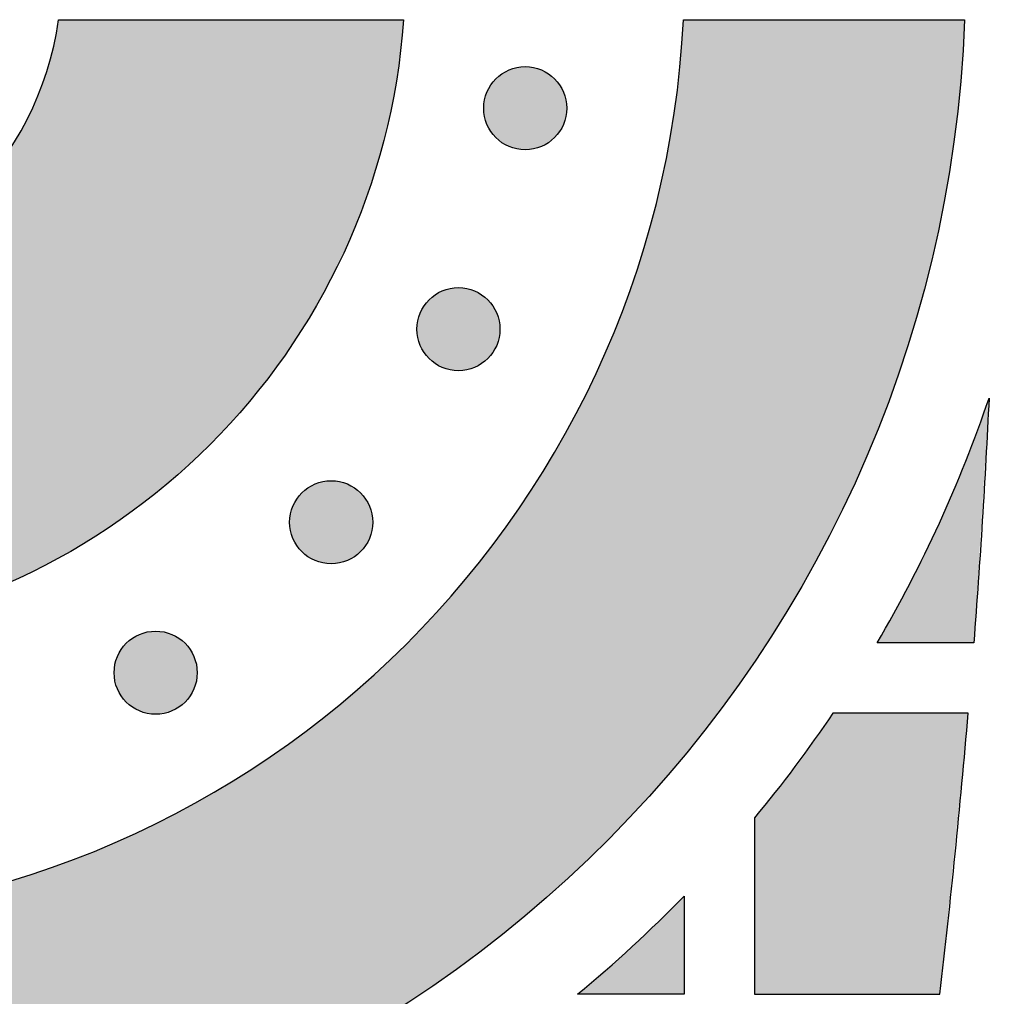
# Model space of a CAD drawing. Header units: millimetres. Extents: x -3873 to -97, y 912 to 4165.
# Tile 493 of 656: x -1325 to -1283, y 2864 to 2906. Entities that reach past the tile are written whole.
import ezdxf

# ---------------------------------------------------------------- set-up
doc = ezdxf.new("R2010")
doc.units = ezdxf.units.MM
doc.layers.add('pattern', color=7, linetype='Continuous', true_color=0x000000)

msp = doc.modelspace()

# ---------------------------------------------------------------- hatches: boundary and pattern name
at = {"layer": 'pattern'}
for points in [[(-1377.479, 2906.089), (-1377.426, 2905.215), (-1377.354, 2904.334), (-1377.261, 2903.449), (-1377.148, 2902.558), (-1377.015, 2901.663), (-1376.86, 2900.765), (-1376.683, 2899.864), (-1376.485, 2898.96), (-1376.265, 2898.056), (-1376.022, 2897.15), (-1375.756, 2896.245), (-1375.468, 2895.34), (-1375.156, 2894.438), (-1374.822, 2893.538), (-1374.464, 2892.641), (-1374.083, 2891.749), (-1373.678, 2890.862), (-1373.251, 2889.981), (-1372.8, 2889.106), (-1372.326, 2888.24), (-1371.83, 2887.382), (-1371.311, 2886.534), (-1370.769, 2885.696), (-1370.205, 2884.87), (-1369.62, 2884.056), (-1369.013, 2883.255), (-1368.386, 2882.468), (-1367.738, 2881.695), (-1367.07, 2880.938), (-1366.383, 2880.197), (-1365.677, 2879.473), (-1364.953, 2878.766), (-1364.212, 2878.078), (-1363.454, 2877.409), (-1362.68, 2876.76), (-1361.89, 2876.13), (-1361.086, 2875.521), (-1360.269, 2874.934), (-1359.439, 2874.367), (-1358.597, 2873.823), (-1357.743, 2873.301), (-1356.88, 2872.802), (-1356.007, 2872.325), (-1355.126, 2871.872), (-1354.237, 2871.442), (-1353.342, 2871.035), (-1352.44, 2870.651), (-1351.534, 2870.292), (-1350.624, 2869.955), (-1349.711, 2869.642), (-1348.795, 2869.353), (-1347.878, 2869.086), (-1346.961, 2868.843), (-1346.043, 2868.623), (-1345.127, 2868.425), (-1344.212, 2868.25), (-1343.3, 2868.096), (-1342.391, 2867.965), (-1341.487, 2867.855), (-1340.586, 2867.765), (-1339.691, 2867.697), (-1338.802, 2867.648), (-1337.919, 2867.62), (-1337.043, 2867.61), (-1336.167, 2867.62), (-1335.285, 2867.649), (-1334.395, 2867.697), (-1333.5, 2867.766), (-1332.6, 2867.855), (-1331.695, 2867.966), (-1330.786, 2868.097), (-1329.874, 2868.251), (-1328.96, 2868.426), (-1328.043, 2868.624), (-1327.126, 2868.845), (-1326.208, 2869.088), (-1325.291, 2869.355), (-1324.376, 2869.644), (-1323.463, 2869.957), (-1322.553, 2870.294), (-1321.647, 2870.654), (-1320.745, 2871.037), (-1319.85, 2871.444), (-1318.961, 2871.875), (-1318.08, 2872.328), (-1317.207, 2872.805), (-1316.344, 2873.304), (-1315.491, 2873.827), (-1314.649, 2874.371), (-1313.819, 2874.937), (-1313.001, 2875.525), (-1312.198, 2876.134), (-1311.408, 2876.764), (-1310.634, 2877.414), (-1309.876, 2878.083), (-1309.135, 2878.771), (-1308.411, 2879.477), (-1307.705, 2880.202), (-1307.018, 2880.943), (-1306.351, 2881.7), (-1305.703, 2882.473), (-1305.075, 2883.26), (-1304.469, 2884.061), (-1303.884, 2884.875), (-1303.32, 2885.702), (-1302.779, 2886.54), (-1302.26, 2887.388), (-1301.763, 2888.246), (-1301.29, 2889.112), (-1300.839, 2889.986), (-1300.412, 2890.868), (-1300.008, 2891.755), (-1299.627, 2892.647), (-1299.269, 2893.544), (-1298.935, 2894.444), (-1298.623, 2895.347), (-1298.335, 2896.251), (-1298.07, 2897.157), (-1297.827, 2898.062), (-1297.606, 2898.967), (-1297.408, 2899.87), (-1297.232, 2900.771), (-1297.077, 2901.67), (-1296.944, 2902.565), (-1296.831, 2903.455), (-1296.739, 2904.341), (-1296.666, 2905.221), (-1296.614, 2906.096), (-1284.602, 2906.097), (-1284.658, 2904.956), (-1284.74, 2903.806), (-1284.847, 2902.65), (-1284.982, 2901.486), (-1285.144, 2900.317), (-1285.333, 2899.143), (-1285.551, 2897.964), (-1285.798, 2896.782), (-1286.073, 2895.598), (-1286.379, 2894.413), (-1286.714, 2893.228), (-1287.079, 2892.043), (-1287.474, 2890.861), (-1287.9, 2889.681), (-1288.356, 2888.506), (-1288.844, 2887.336), (-1289.361, 2886.172), (-1289.91, 2885.016), (-1290.489, 2883.869), (-1291.099, 2882.732), (-1291.738, 2881.606), (-1292.408, 2880.493), (-1293.107, 2879.392), (-1293.835, 2878.307), (-1294.593, 2877.237), (-1295.378, 2876.185), (-1296.191, 2875.15), (-1297.031, 2874.135), (-1297.897, 2873.139), (-1298.789, 2872.165), (-1299.706, 2871.213), (-1300.647, 2870.284), (-1301.611, 2869.38), (-1302.597, 2868.5), (-1303.604, 2867.645), (-1304.632, 2866.817), (-1305.678, 2866.016), (-1306.743, 2865.243), (-1307.825, 2864.498), (-1308.922, 2863.782), (-1310.035, 2863.096), (-1311.16, 2862.439), (-1312.299, 2861.812), (-1313.448, 2861.215), (-1314.607, 2860.649), (-1315.776, 2860.114), (-1316.952, 2859.61), (-1318.134, 2859.137), (-1319.322, 2858.694), (-1320.513, 2858.283), (-1321.708, 2857.902), (-1322.905, 2857.552), (-1324.102, 2857.232), (-1325.3, 2856.942), (-1326.496, 2856.682), (-1327.689, 2856.451), (-1328.879, 2856.25), (-1330.065, 2856.077), (-1331.246, 2855.932), (-1332.421, 2855.815), (-1333.589, 2855.724), (-1334.748, 2855.661), (-1335.9, 2855.623), (-1337.042, 2855.61), (-1338.184, 2855.623), (-1339.336, 2855.66), (-1340.496, 2855.724), (-1341.664, 2855.814), (-1342.838, 2855.931), (-1344.019, 2856.076), (-1345.205, 2856.248), (-1346.395, 2856.45), (-1347.589, 2856.68), (-1348.785, 2856.94), (-1349.982, 2857.23), (-1351.18, 2857.549), (-1352.377, 2857.899), (-1353.571, 2858.28), (-1354.763, 2858.691), (-1355.951, 2859.133), (-1357.134, 2859.607), (-1358.309, 2860.111), (-1359.478, 2860.646), (-1360.637, 2861.211), (-1361.787, 2861.808), (-1362.925, 2862.434), (-1364.051, 2863.091), (-1365.163, 2863.778), (-1366.261, 2864.493), (-1367.343, 2865.238), (-1368.408, 2866.011), (-1369.455, 2866.812), (-1370.482, 2867.64), (-1371.49, 2868.494), (-1372.476, 2869.374), (-1373.44, 2870.279), (-1374.381, 2871.207), (-1375.298, 2872.159), (-1376.19, 2873.133), (-1377.056, 2874.128), (-1377.897, 2875.144), (-1378.71, 2876.178), (-1379.495, 2877.231), (-1380.253, 2878.3), (-1380.981, 2879.385), (-1381.681, 2880.485), (-1382.35, 2881.599), (-1382.99, 2882.725), (-1383.6, 2883.862), (-1384.179, 2885.009), (-1384.728, 2886.164), (-1385.246, 2887.328), (-1385.733, 2888.498), (-1386.19, 2889.673), (-1386.616, 2890.853), (-1387.012, 2892.035), (-1387.377, 2893.22), (-1387.712, 2894.405), (-1388.018, 2895.59), (-1388.293, 2896.774), (-1388.54, 2897.956), (-1388.758, 2899.134), (-1388.948, 2900.308), (-1389.11, 2901.478), (-1389.245, 2902.641), (-1389.352, 2903.798), (-1389.434, 2904.947), (-1389.49, 2906.088)], [(-1323.301, 2906.093), (-1308.57, 2906.095), (-1308.617, 2905.511), (-1308.677, 2904.924), (-1308.749, 2904.333), (-1308.834, 2903.741), (-1308.933, 2903.146), (-1309.044, 2902.549), (-1309.17, 2901.951), (-1309.309, 2901.353), (-1309.462, 2900.753), (-1309.629, 2900.154), (-1309.809, 2899.555), (-1310.005, 2898.957), (-1310.214, 2898.36), (-1310.438, 2897.766), (-1310.676, 2897.173), (-1310.928, 2896.584), (-1311.195, 2895.998), (-1311.476, 2895.416), (-1311.772, 2894.838), (-1312.082, 2894.265), (-1312.405, 2893.697), (-1312.743, 2893.136), (-1313.094, 2892.581), (-1313.459, 2892.033), (-1313.838, 2891.492), (-1314.229, 2890.959), (-1314.634, 2890.435), (-1315.051, 2889.919), (-1315.481, 2889.413), (-1315.922, 2888.916), (-1316.376, 2888.43), (-1316.84, 2887.954), (-1317.316, 2887.489), (-1317.802, 2887.036), (-1318.299, 2886.594), (-1318.805, 2886.165), (-1319.32, 2885.747), (-1319.845, 2885.343), (-1320.378, 2884.951), (-1320.918, 2884.572), (-1321.466, 2884.207), (-1322.021, 2883.856), (-1322.583, 2883.518), (-1323.15, 2883.194), (-1323.723, 2882.885), (-1324.301, 2882.589), (-1324.883, 2882.308), (-1325.469, 2882.041), (-1326.058, 2881.788), (-1326.651, 2881.55), (-1327.245, 2881.326), (-1327.842, 2881.117), (-1328.44, 2880.921), (-1329.039, 2880.74), (-1329.638, 2880.573), (-1330.237, 2880.42), (-1330.836, 2880.281), (-1331.434, 2880.156), (-1332.031, 2880.044), (-1332.626, 2879.945), (-1333.218, 2879.86), (-1333.808, 2879.788), (-1334.396, 2879.728), (-1334.98, 2879.681), (-1334.981, 2894.412), (-1334.725, 2894.452), (-1334.468, 2894.497), (-1334.211, 2894.547), (-1333.954, 2894.602), (-1333.696, 2894.663), (-1333.437, 2894.729), (-1333.179, 2894.8), (-1332.921, 2894.876), (-1332.664, 2894.958), (-1332.406, 2895.046), (-1332.15, 2895.139), (-1331.894, 2895.237), (-1331.639, 2895.341), (-1331.385, 2895.45), (-1331.133, 2895.565), (-1330.882, 2895.685), (-1330.632, 2895.811), (-1330.385, 2895.942), (-1330.139, 2896.079), (-1329.896, 2896.22), (-1329.655, 2896.368), (-1329.416, 2896.52), (-1329.18, 2896.678), (-1328.947, 2896.841), (-1328.717, 2897.009), (-1328.491, 2897.181), (-1328.267, 2897.359), (-1328.047, 2897.541), (-1327.831, 2897.729), (-1327.618, 2897.92), (-1327.409, 2898.116), (-1327.205, 2898.317), (-1327.004, 2898.522), (-1326.808, 2898.73), (-1326.617, 2898.943), (-1326.429, 2899.159), (-1326.247, 2899.379), (-1326.069, 2899.603), (-1325.897, 2899.83), (-1325.729, 2900.06), (-1325.566, 2900.293), (-1325.408, 2900.529), (-1325.256, 2900.767), (-1325.109, 2901.008), (-1324.967, 2901.252), (-1324.83, 2901.497), (-1324.699, 2901.745), (-1324.574, 2901.994), (-1324.453, 2902.245), (-1324.339, 2902.498), (-1324.229, 2902.752), (-1324.125, 2903.006), (-1324.027, 2903.262), (-1323.934, 2903.519), (-1323.847, 2903.776), (-1323.765, 2904.034), (-1323.689, 2904.292), (-1323.618, 2904.55), (-1323.552, 2904.808), (-1323.491, 2905.066), (-1323.436, 2905.324), (-1323.386, 2905.581), (-1323.341, 2905.838)], [(-1304.626, 2901.064), (-1304.598, 2901.036), (-1304.569, 2901.009), (-1304.539, 2900.982), (-1304.509, 2900.956), (-1304.477, 2900.93), (-1304.444, 2900.905), (-1304.411, 2900.881), (-1304.377, 2900.857), (-1304.342, 2900.833), (-1304.306, 2900.81), (-1304.27, 2900.788), (-1304.233, 2900.767), (-1304.195, 2900.747), (-1304.156, 2900.727), (-1304.116, 2900.708), (-1304.076, 2900.69), (-1304.036, 2900.673), (-1303.994, 2900.657), (-1303.952, 2900.642), (-1303.91, 2900.628), (-1303.867, 2900.615), (-1303.823, 2900.603), (-1303.78, 2900.592), (-1303.735, 2900.582), (-1303.691, 2900.573), (-1303.646, 2900.566), (-1303.6, 2900.559), (-1303.555, 2900.554), (-1303.509, 2900.55), (-1303.463, 2900.547), (-1303.418, 2900.545), (-1303.372, 2900.544), (-1303.326, 2900.545), (-1303.28, 2900.547), (-1303.234, 2900.55), (-1303.188, 2900.554), (-1303.143, 2900.559), (-1303.098, 2900.566), (-1303.053, 2900.573), (-1303.008, 2900.582), (-1302.964, 2900.592), (-1302.92, 2900.603), (-1302.876, 2900.615), (-1302.833, 2900.628), (-1302.791, 2900.642), (-1302.749, 2900.657), (-1302.708, 2900.673), (-1302.667, 2900.69), (-1302.627, 2900.708), (-1302.587, 2900.727), (-1302.549, 2900.747), (-1302.511, 2900.767), (-1302.473, 2900.789), (-1302.437, 2900.811), (-1302.401, 2900.833), (-1302.366, 2900.857), (-1302.332, 2900.881), (-1302.299, 2900.905), (-1302.266, 2900.931), (-1302.235, 2900.956), (-1302.204, 2900.983), (-1302.174, 2901.009), (-1302.145, 2901.037), (-1302.117, 2901.064), (-1302.09, 2901.092), (-1302.062, 2901.121), (-1302.036, 2901.151), (-1302.009, 2901.182), (-1301.984, 2901.213), (-1301.958, 2901.246), (-1301.934, 2901.279), (-1301.91, 2901.313), (-1301.886, 2901.348), (-1301.864, 2901.384), (-1301.842, 2901.42), (-1301.82, 2901.458), (-1301.8, 2901.496), (-1301.78, 2901.534), (-1301.761, 2901.574), (-1301.743, 2901.614), (-1301.726, 2901.655), (-1301.71, 2901.696), (-1301.695, 2901.738), (-1301.681, 2901.781), (-1301.668, 2901.824), (-1301.656, 2901.867), (-1301.645, 2901.911), (-1301.635, 2901.955), (-1301.626, 2902), (-1301.619, 2902.045), (-1301.612, 2902.09), (-1301.607, 2902.135), (-1301.603, 2902.181), (-1301.6, 2902.227), (-1301.598, 2902.273), (-1301.598, 2902.319), (-1301.598, 2902.365), (-1301.6, 2902.411), (-1301.603, 2902.456), (-1301.607, 2902.502), (-1301.612, 2902.547), (-1301.619, 2902.593), (-1301.626, 2902.638), (-1301.635, 2902.682), (-1301.645, 2902.727), (-1301.656, 2902.771), (-1301.668, 2902.814), (-1301.681, 2902.857), (-1301.695, 2902.899), (-1301.71, 2902.941), (-1301.726, 2902.983), (-1301.744, 2903.023), (-1301.761, 2903.064), (-1301.78, 2903.103), (-1301.8, 2903.142), (-1301.82, 2903.18), (-1301.842, 2903.217), (-1301.864, 2903.253), (-1301.887, 2903.289), (-1301.91, 2903.324), (-1301.934, 2903.358), (-1301.959, 2903.391), (-1301.984, 2903.424), (-1302.01, 2903.456), (-1302.036, 2903.486), (-1302.063, 2903.516), (-1302.09, 2903.545), (-1302.117, 2903.573), (-1302.145, 2903.601), (-1302.174, 2903.628), (-1302.204, 2903.655), (-1302.235, 2903.681), (-1302.267, 2903.707), (-1302.299, 2903.732), (-1302.332, 2903.757), (-1302.367, 2903.781), (-1302.401, 2903.804), (-1302.437, 2903.827), (-1302.474, 2903.849), (-1302.511, 2903.87), (-1302.549, 2903.891), (-1302.588, 2903.91), (-1302.627, 2903.929), (-1302.667, 2903.947), (-1302.708, 2903.964), (-1302.749, 2903.98), (-1302.791, 2903.995), (-1302.834, 2904.009), (-1302.877, 2904.022), (-1302.92, 2904.034), (-1302.964, 2904.045), (-1303.008, 2904.055), (-1303.053, 2904.064), (-1303.098, 2904.072), (-1303.143, 2904.078), (-1303.189, 2904.083), (-1303.234, 2904.088), (-1303.28, 2904.091), (-1303.326, 2904.092), (-1303.372, 2904.093), (-1303.418, 2904.092), (-1303.464, 2904.091), (-1303.51, 2904.088), (-1303.555, 2904.083), (-1303.601, 2904.078), (-1303.646, 2904.072), (-1303.691, 2904.064), (-1303.736, 2904.055), (-1303.78, 2904.045), (-1303.824, 2904.034), (-1303.867, 2904.022), (-1303.91, 2904.009), (-1303.953, 2903.995), (-1303.995, 2903.98), (-1304.036, 2903.964), (-1304.077, 2903.947), (-1304.117, 2903.929), (-1304.156, 2903.91), (-1304.195, 2903.89), (-1304.233, 2903.87), (-1304.27, 2903.849), (-1304.307, 2903.827), (-1304.342, 2903.804), (-1304.377, 2903.78), (-1304.411, 2903.756), (-1304.445, 2903.732), (-1304.477, 2903.707), (-1304.509, 2903.681), (-1304.539, 2903.655), (-1304.569, 2903.628), (-1304.598, 2903.601), (-1304.627, 2903.573), (-1304.654, 2903.545), (-1304.681, 2903.516), (-1304.708, 2903.486), (-1304.734, 2903.455), (-1304.76, 2903.424), (-1304.785, 2903.391), (-1304.81, 2903.358), (-1304.834, 2903.324), (-1304.857, 2903.289), (-1304.88, 2903.253), (-1304.902, 2903.217), (-1304.923, 2903.179), (-1304.944, 2903.141), (-1304.963, 2903.103), (-1304.982, 2903.063), (-1305, 2903.023), (-1305.017, 2902.982), (-1305.033, 2902.941), (-1305.048, 2902.899), (-1305.063, 2902.857), (-1305.076, 2902.814), (-1305.088, 2902.77), (-1305.099, 2902.726), (-1305.108, 2902.682), (-1305.117, 2902.637), (-1305.125, 2902.592), (-1305.131, 2902.547), (-1305.137, 2902.502), (-1305.141, 2902.456), (-1305.144, 2902.41), (-1305.146, 2902.364), (-1305.146, 2902.318), (-1305.146, 2902.273), (-1305.144, 2902.227), (-1305.141, 2902.181), (-1305.137, 2902.135), (-1305.131, 2902.09), (-1305.125, 2902.045), (-1305.117, 2902), (-1305.108, 2901.955), (-1305.099, 2901.911), (-1305.088, 2901.867), (-1305.076, 2901.823), (-1305.062, 2901.78), (-1305.048, 2901.738), (-1305.033, 2901.696), (-1305.017, 2901.654), (-1305, 2901.614), (-1304.982, 2901.574), (-1304.963, 2901.534), (-1304.944, 2901.496), (-1304.923, 2901.457), (-1304.902, 2901.42), (-1304.88, 2901.384), (-1304.857, 2901.348), (-1304.834, 2901.313), (-1304.81, 2901.279), (-1304.785, 2901.246), (-1304.76, 2901.213), (-1304.734, 2901.182), (-1304.708, 2901.151), (-1304.681, 2901.121), (-1304.654, 2901.092)], [(-1307.479, 2891.63), (-1307.451, 2891.602), (-1307.422, 2891.575), (-1307.392, 2891.549), (-1307.361, 2891.522), (-1307.33, 2891.496), (-1307.297, 2891.471), (-1307.264, 2891.447), (-1307.23, 2891.423), (-1307.195, 2891.399), (-1307.159, 2891.376), (-1307.123, 2891.354), (-1307.085, 2891.333), (-1307.047, 2891.313), (-1307.009, 2891.293), (-1306.969, 2891.274), (-1306.929, 2891.256), (-1306.888, 2891.239), (-1306.847, 2891.223), (-1306.805, 2891.208), (-1306.763, 2891.194), (-1306.72, 2891.181), (-1306.676, 2891.169), (-1306.632, 2891.158), (-1306.588, 2891.148), (-1306.543, 2891.139), (-1306.498, 2891.132), (-1306.453, 2891.125), (-1306.408, 2891.12), (-1306.362, 2891.116), (-1306.316, 2891.113), (-1306.27, 2891.111), (-1306.224, 2891.11), (-1306.178, 2891.111), (-1306.133, 2891.113), (-1306.087, 2891.116), (-1306.041, 2891.12), (-1305.996, 2891.125), (-1305.95, 2891.132), (-1305.905, 2891.139), (-1305.861, 2891.148), (-1305.816, 2891.158), (-1305.773, 2891.169), (-1305.729, 2891.181), (-1305.686, 2891.194), (-1305.644, 2891.208), (-1305.602, 2891.223), (-1305.56, 2891.239), (-1305.52, 2891.256), (-1305.48, 2891.274), (-1305.44, 2891.293), (-1305.401, 2891.313), (-1305.363, 2891.333), (-1305.326, 2891.355), (-1305.29, 2891.377), (-1305.254, 2891.399), (-1305.219, 2891.423), (-1305.185, 2891.447), (-1305.152, 2891.471), (-1305.119, 2891.497), (-1305.088, 2891.522), (-1305.057, 2891.549), (-1305.027, 2891.575), (-1304.998, 2891.603), (-1304.97, 2891.63), (-1304.942, 2891.658), (-1304.915, 2891.687), (-1304.888, 2891.717), (-1304.862, 2891.748), (-1304.836, 2891.78), (-1304.811, 2891.812), (-1304.786, 2891.845), (-1304.762, 2891.879), (-1304.739, 2891.914), (-1304.716, 2891.95), (-1304.694, 2891.987), (-1304.673, 2892.024), (-1304.652, 2892.062), (-1304.633, 2892.101), (-1304.614, 2892.14), (-1304.596, 2892.18), (-1304.579, 2892.221), (-1304.563, 2892.262), (-1304.548, 2892.304), (-1304.534, 2892.347), (-1304.521, 2892.39), (-1304.509, 2892.433), (-1304.498, 2892.477), (-1304.488, 2892.521), (-1304.479, 2892.566), (-1304.471, 2892.611), (-1304.465, 2892.656), (-1304.46, 2892.702), (-1304.455, 2892.747), (-1304.453, 2892.793), (-1304.451, 2892.839), (-1304.45, 2892.885), (-1304.451, 2892.931), (-1304.453, 2892.977), (-1304.456, 2893.022), (-1304.46, 2893.068), (-1304.465, 2893.113), (-1304.471, 2893.159), (-1304.479, 2893.204), (-1304.488, 2893.248), (-1304.498, 2893.293), (-1304.509, 2893.337), (-1304.521, 2893.38), (-1304.534, 2893.423), (-1304.548, 2893.465), (-1304.563, 2893.507), (-1304.579, 2893.549), (-1304.596, 2893.589), (-1304.614, 2893.63), (-1304.633, 2893.669), (-1304.653, 2893.708), (-1304.673, 2893.746), (-1304.694, 2893.783), (-1304.716, 2893.819), (-1304.739, 2893.855), (-1304.763, 2893.89), (-1304.787, 2893.924), (-1304.811, 2893.958), (-1304.837, 2893.99), (-1304.862, 2894.022), (-1304.889, 2894.052), (-1304.915, 2894.082), (-1304.942, 2894.111), (-1304.97, 2894.139), (-1304.998, 2894.167), (-1305.027, 2894.194), (-1305.057, 2894.221), (-1305.088, 2894.247), (-1305.119, 2894.273), (-1305.152, 2894.298), (-1305.185, 2894.323), (-1305.219, 2894.347), (-1305.254, 2894.37), (-1305.29, 2894.393), (-1305.326, 2894.415), (-1305.364, 2894.436), (-1305.402, 2894.457), (-1305.44, 2894.476), (-1305.48, 2894.495), (-1305.52, 2894.513), (-1305.561, 2894.53), (-1305.602, 2894.546), (-1305.644, 2894.561), (-1305.686, 2894.575), (-1305.729, 2894.588), (-1305.773, 2894.6), (-1305.817, 2894.611), (-1305.861, 2894.621), (-1305.906, 2894.63), (-1305.951, 2894.638), (-1305.996, 2894.644), (-1306.041, 2894.649), (-1306.087, 2894.654), (-1306.133, 2894.657), (-1306.179, 2894.658), (-1306.225, 2894.659), (-1306.271, 2894.658), (-1306.316, 2894.657), (-1306.362, 2894.654), (-1306.408, 2894.649), (-1306.453, 2894.644), (-1306.499, 2894.638), (-1306.544, 2894.63), (-1306.588, 2894.621), (-1306.632, 2894.611), (-1306.676, 2894.6), (-1306.72, 2894.588), (-1306.763, 2894.575), (-1306.805, 2894.561), (-1306.847, 2894.546), (-1306.889, 2894.53), (-1306.929, 2894.513), (-1306.969, 2894.495), (-1307.009, 2894.476), (-1307.048, 2894.456), (-1307.086, 2894.436), (-1307.123, 2894.415), (-1307.159, 2894.393), (-1307.195, 2894.37), (-1307.23, 2894.347), (-1307.264, 2894.322), (-1307.297, 2894.298), (-1307.33, 2894.273), (-1307.361, 2894.247), (-1307.392, 2894.221), (-1307.422, 2894.194), (-1307.451, 2894.167), (-1307.479, 2894.139), (-1307.507, 2894.111), (-1307.534, 2894.082), (-1307.561, 2894.052), (-1307.587, 2894.021), (-1307.613, 2893.99), (-1307.638, 2893.957), (-1307.662, 2893.924), (-1307.687, 2893.89), (-1307.71, 2893.855), (-1307.733, 2893.819), (-1307.755, 2893.783), (-1307.776, 2893.745), (-1307.796, 2893.707), (-1307.816, 2893.669), (-1307.835, 2893.629), (-1307.853, 2893.589), (-1307.87, 2893.548), (-1307.886, 2893.507), (-1307.901, 2893.465), (-1307.915, 2893.423), (-1307.928, 2893.38), (-1307.94, 2893.336), (-1307.951, 2893.292), (-1307.961, 2893.248), (-1307.97, 2893.203), (-1307.978, 2893.158), (-1307.984, 2893.113), (-1307.989, 2893.068), (-1307.993, 2893.022), (-1307.996, 2892.976), (-1307.998, 2892.93), (-1307.999, 2892.884), (-1307.998, 2892.839), (-1307.996, 2892.793), (-1307.993, 2892.747), (-1307.989, 2892.701), (-1307.984, 2892.656), (-1307.977, 2892.611), (-1307.97, 2892.566), (-1307.961, 2892.521), (-1307.951, 2892.477), (-1307.94, 2892.433), (-1307.928, 2892.389), (-1307.915, 2892.346), (-1307.901, 2892.304), (-1307.886, 2892.262), (-1307.87, 2892.221), (-1307.853, 2892.18), (-1307.835, 2892.14), (-1307.816, 2892.1), (-1307.796, 2892.062), (-1307.776, 2892.024), (-1307.755, 2891.986), (-1307.732, 2891.95), (-1307.71, 2891.914), (-1307.686, 2891.879), (-1307.662, 2891.845), (-1307.638, 2891.812), (-1307.612, 2891.779), (-1307.587, 2891.748), (-1307.56, 2891.717), (-1307.534, 2891.687), (-1307.507, 2891.658)], [(-1284.209, 2879.499), (-1288.337, 2879.498), (-1287.626, 2880.747), (-1286.945, 2882.014), (-1286.297, 2883.299), (-1285.682, 2884.6), (-1285.1, 2885.917), (-1284.551, 2887.248), (-1284.038, 2888.592), (-1283.559, 2889.946)], [(-1312.913, 2883.388), (-1312.885, 2883.36), (-1312.856, 2883.333), (-1312.826, 2883.306), (-1312.795, 2883.28), (-1312.764, 2883.254), (-1312.731, 2883.229), (-1312.698, 2883.204), (-1312.664, 2883.18), (-1312.629, 2883.157), (-1312.593, 2883.134), (-1312.557, 2883.112), (-1312.52, 2883.091), (-1312.482, 2883.07), (-1312.443, 2883.051), (-1312.403, 2883.032), (-1312.363, 2883.014), (-1312.323, 2882.997), (-1312.281, 2882.981), (-1312.239, 2882.966), (-1312.197, 2882.951), (-1312.154, 2882.938), (-1312.11, 2882.926), (-1312.066, 2882.915), (-1312.022, 2882.906), (-1311.977, 2882.897), (-1311.932, 2882.889), (-1311.887, 2882.883), (-1311.842, 2882.877), (-1311.796, 2882.873), (-1311.75, 2882.87), (-1311.704, 2882.869), (-1311.659, 2882.868), (-1311.613, 2882.869), (-1311.567, 2882.87), (-1311.521, 2882.873), (-1311.475, 2882.877), (-1311.43, 2882.883), (-1311.385, 2882.889), (-1311.34, 2882.897), (-1311.295, 2882.906), (-1311.251, 2882.915), (-1311.207, 2882.926), (-1311.163, 2882.938), (-1311.12, 2882.952), (-1311.078, 2882.966), (-1311.036, 2882.981), (-1310.995, 2882.997), (-1310.954, 2883.014), (-1310.914, 2883.032), (-1310.874, 2883.051), (-1310.836, 2883.07), (-1310.798, 2883.091), (-1310.76, 2883.112), (-1310.724, 2883.134), (-1310.688, 2883.157), (-1310.653, 2883.18), (-1310.619, 2883.204), (-1310.586, 2883.229), (-1310.553, 2883.254), (-1310.522, 2883.28), (-1310.491, 2883.306), (-1310.461, 2883.333), (-1310.432, 2883.36), (-1310.404, 2883.388), (-1310.376, 2883.416), (-1310.349, 2883.445), (-1310.323, 2883.475), (-1310.296, 2883.506), (-1310.271, 2883.537), (-1310.245, 2883.57), (-1310.221, 2883.603), (-1310.197, 2883.637), (-1310.173, 2883.672), (-1310.15, 2883.708), (-1310.128, 2883.744), (-1310.107, 2883.781), (-1310.087, 2883.819), (-1310.067, 2883.858), (-1310.048, 2883.898), (-1310.03, 2883.938), (-1310.013, 2883.978), (-1309.997, 2884.02), (-1309.982, 2884.062), (-1309.968, 2884.104), (-1309.955, 2884.147), (-1309.943, 2884.191), (-1309.932, 2884.235), (-1309.922, 2884.279), (-1309.913, 2884.323), (-1309.906, 2884.368), (-1309.899, 2884.414), (-1309.894, 2884.459), (-1309.89, 2884.505), (-1309.887, 2884.551), (-1309.885, 2884.596), (-1309.884, 2884.642), (-1309.885, 2884.688), (-1309.887, 2884.734), (-1309.89, 2884.78), (-1309.894, 2884.826), (-1309.899, 2884.871), (-1309.906, 2884.916), (-1309.913, 2884.961), (-1309.922, 2885.006), (-1309.932, 2885.05), (-1309.943, 2885.094), (-1309.955, 2885.138), (-1309.968, 2885.181), (-1309.982, 2885.223), (-1309.997, 2885.265), (-1310.013, 2885.306), (-1310.03, 2885.347), (-1310.048, 2885.387), (-1310.067, 2885.427), (-1310.087, 2885.465), (-1310.107, 2885.503), (-1310.129, 2885.541), (-1310.151, 2885.577), (-1310.173, 2885.613), (-1310.197, 2885.648), (-1310.221, 2885.682), (-1310.245, 2885.715), (-1310.271, 2885.748), (-1310.296, 2885.779), (-1310.323, 2885.81), (-1310.349, 2885.84), (-1310.377, 2885.869), (-1310.404, 2885.897), (-1310.432, 2885.924), (-1310.461, 2885.952), (-1310.491, 2885.978), (-1310.522, 2886.005), (-1310.554, 2886.03), (-1310.586, 2886.056), (-1310.619, 2886.08), (-1310.653, 2886.104), (-1310.688, 2886.128), (-1310.724, 2886.15), (-1310.761, 2886.172), (-1310.798, 2886.194), (-1310.836, 2886.214), (-1310.875, 2886.234), (-1310.914, 2886.253), (-1310.954, 2886.271), (-1310.995, 2886.288), (-1311.036, 2886.304), (-1311.078, 2886.319), (-1311.121, 2886.333), (-1311.164, 2886.346), (-1311.207, 2886.358), (-1311.251, 2886.369), (-1311.295, 2886.379), (-1311.34, 2886.388), (-1311.385, 2886.395), (-1311.43, 2886.402), (-1311.476, 2886.407), (-1311.521, 2886.411), (-1311.567, 2886.414), (-1311.613, 2886.416), (-1311.659, 2886.417), (-1311.705, 2886.416), (-1311.751, 2886.414), (-1311.796, 2886.411), (-1311.842, 2886.407), (-1311.888, 2886.402), (-1311.933, 2886.395), (-1311.978, 2886.388), (-1312.022, 2886.379), (-1312.067, 2886.369), (-1312.111, 2886.358), (-1312.154, 2886.346), (-1312.197, 2886.333), (-1312.24, 2886.319), (-1312.281, 2886.304), (-1312.323, 2886.288), (-1312.364, 2886.271), (-1312.404, 2886.253), (-1312.443, 2886.234), (-1312.482, 2886.214), (-1312.52, 2886.194), (-1312.557, 2886.172), (-1312.594, 2886.15), (-1312.629, 2886.128), (-1312.664, 2886.104), (-1312.698, 2886.08), (-1312.732, 2886.055), (-1312.764, 2886.03), (-1312.796, 2886.004), (-1312.826, 2885.978), (-1312.856, 2885.951), (-1312.885, 2885.924), (-1312.913, 2885.897), (-1312.941, 2885.869), (-1312.968, 2885.84), (-1312.995, 2885.81), (-1313.021, 2885.779), (-1313.047, 2885.747), (-1313.072, 2885.715), (-1313.097, 2885.682), (-1313.121, 2885.647), (-1313.144, 2885.613), (-1313.167, 2885.577), (-1313.189, 2885.54), (-1313.21, 2885.503), (-1313.231, 2885.465), (-1313.25, 2885.426), (-1313.269, 2885.387), (-1313.287, 2885.347), (-1313.304, 2885.306), (-1313.32, 2885.265), (-1313.335, 2885.223), (-1313.349, 2885.18), (-1313.362, 2885.137), (-1313.375, 2885.094), (-1313.385, 2885.05), (-1313.395, 2885.006), (-1313.404, 2884.961), (-1313.412, 2884.916), (-1313.418, 2884.871), (-1313.423, 2884.825), (-1313.428, 2884.78), (-1313.431, 2884.734), (-1313.432, 2884.688), (-1313.433, 2884.642), (-1313.432, 2884.596), (-1313.431, 2884.55), (-1313.428, 2884.504), (-1313.423, 2884.459), (-1313.418, 2884.413), (-1313.412, 2884.368), (-1313.404, 2884.323), (-1313.395, 2884.279), (-1313.385, 2884.234), (-1313.374, 2884.19), (-1313.362, 2884.147), (-1313.349, 2884.104), (-1313.335, 2884.061), (-1313.32, 2884.019), (-1313.304, 2883.978), (-1313.287, 2883.937), (-1313.269, 2883.897), (-1313.25, 2883.858), (-1313.231, 2883.819), (-1313.21, 2883.781), (-1313.189, 2883.744), (-1313.167, 2883.707), (-1313.144, 2883.672), (-1313.121, 2883.637), (-1313.097, 2883.603), (-1313.072, 2883.569), (-1313.047, 2883.537), (-1313.021, 2883.505), (-1312.995, 2883.475), (-1312.968, 2883.445), (-1312.941, 2883.416)], [(-1320.412, 2876.965), (-1320.384, 2876.937), (-1320.355, 2876.91), (-1320.325, 2876.884), (-1320.294, 2876.857), (-1320.262, 2876.832), (-1320.23, 2876.806), (-1320.197, 2876.782), (-1320.163, 2876.758), (-1320.128, 2876.734), (-1320.092, 2876.711), (-1320.055, 2876.689), (-1320.018, 2876.668), (-1319.98, 2876.648), (-1319.941, 2876.628), (-1319.902, 2876.609), (-1319.862, 2876.591), (-1319.821, 2876.574), (-1319.78, 2876.558), (-1319.738, 2876.543), (-1319.695, 2876.529), (-1319.652, 2876.516), (-1319.609, 2876.504), (-1319.565, 2876.493), (-1319.521, 2876.483), (-1319.476, 2876.474), (-1319.431, 2876.467), (-1319.386, 2876.46), (-1319.34, 2876.455), (-1319.295, 2876.451), (-1319.249, 2876.448), (-1319.203, 2876.446), (-1319.157, 2876.445), (-1319.111, 2876.446), (-1319.065, 2876.448), (-1319.02, 2876.451), (-1318.974, 2876.455), (-1318.928, 2876.46), (-1318.883, 2876.467), (-1318.838, 2876.474), (-1318.794, 2876.483), (-1318.749, 2876.493), (-1318.705, 2876.504), (-1318.662, 2876.516), (-1318.619, 2876.529), (-1318.576, 2876.543), (-1318.535, 2876.558), (-1318.493, 2876.574), (-1318.452, 2876.591), (-1318.412, 2876.609), (-1318.373, 2876.628), (-1318.334, 2876.648), (-1318.296, 2876.668), (-1318.259, 2876.69), (-1318.222, 2876.712), (-1318.187, 2876.734), (-1318.152, 2876.758), (-1318.118, 2876.782), (-1318.084, 2876.806), (-1318.052, 2876.832), (-1318.02, 2876.857), (-1317.99, 2876.884), (-1317.96, 2876.91), (-1317.931, 2876.938), (-1317.903, 2876.965), (-1317.875, 2876.993), (-1317.848, 2877.022), (-1317.821, 2877.052), (-1317.795, 2877.083), (-1317.769, 2877.115), (-1317.744, 2877.147), (-1317.719, 2877.18), (-1317.695, 2877.214), (-1317.672, 2877.249), (-1317.649, 2877.285), (-1317.627, 2877.322), (-1317.606, 2877.359), (-1317.585, 2877.397), (-1317.566, 2877.436), (-1317.547, 2877.475), (-1317.529, 2877.515), (-1317.512, 2877.556), (-1317.496, 2877.597), (-1317.481, 2877.639), (-1317.467, 2877.682), (-1317.453, 2877.725), (-1317.441, 2877.768), (-1317.43, 2877.812), (-1317.421, 2877.856), (-1317.412, 2877.901), (-1317.404, 2877.946), (-1317.398, 2877.991), (-1317.392, 2878.037), (-1317.388, 2878.082), (-1317.385, 2878.128), (-1317.384, 2878.174), (-1317.383, 2878.22), (-1317.384, 2878.266), (-1317.385, 2878.312), (-1317.388, 2878.357), (-1317.392, 2878.403), (-1317.398, 2878.449), (-1317.404, 2878.494), (-1317.412, 2878.539), (-1317.421, 2878.583), (-1317.431, 2878.628), (-1317.441, 2878.672), (-1317.454, 2878.715), (-1317.467, 2878.758), (-1317.481, 2878.8), (-1317.496, 2878.842), (-1317.512, 2878.884), (-1317.529, 2878.925), (-1317.547, 2878.965), (-1317.566, 2879.004), (-1317.585, 2879.043), (-1317.606, 2879.081), (-1317.627, 2879.118), (-1317.649, 2879.155), (-1317.672, 2879.19), (-1317.695, 2879.225), (-1317.719, 2879.259), (-1317.744, 2879.293), (-1317.769, 2879.325), (-1317.795, 2879.357), (-1317.821, 2879.387), (-1317.848, 2879.417), (-1317.875, 2879.446), (-1317.903, 2879.474), (-1317.931, 2879.502), (-1317.96, 2879.529), (-1317.99, 2879.556), (-1318.021, 2879.582), (-1318.052, 2879.608), (-1318.085, 2879.633), (-1318.118, 2879.658), (-1318.152, 2879.682), (-1318.187, 2879.705), (-1318.223, 2879.728), (-1318.259, 2879.75), (-1318.296, 2879.771), (-1318.334, 2879.792), (-1318.373, 2879.811), (-1318.413, 2879.83), (-1318.453, 2879.848), (-1318.493, 2879.865), (-1318.535, 2879.881), (-1318.577, 2879.896), (-1318.619, 2879.91), (-1318.662, 2879.923), (-1318.706, 2879.936), (-1318.75, 2879.946), (-1318.794, 2879.956), (-1318.838, 2879.965), (-1318.883, 2879.973), (-1318.929, 2879.979), (-1318.974, 2879.984), (-1319.02, 2879.989), (-1319.066, 2879.992), (-1319.111, 2879.993), (-1319.157, 2879.994), (-1319.203, 2879.993), (-1319.249, 2879.992), (-1319.295, 2879.989), (-1319.341, 2879.984), (-1319.386, 2879.979), (-1319.431, 2879.973), (-1319.476, 2879.965), (-1319.521, 2879.956), (-1319.565, 2879.946), (-1319.609, 2879.935), (-1319.653, 2879.923), (-1319.696, 2879.91), (-1319.738, 2879.896), (-1319.78, 2879.881), (-1319.821, 2879.865), (-1319.862, 2879.848), (-1319.902, 2879.83), (-1319.942, 2879.811), (-1319.98, 2879.791), (-1320.018, 2879.771), (-1320.056, 2879.75), (-1320.092, 2879.728), (-1320.128, 2879.705), (-1320.163, 2879.682), (-1320.197, 2879.657), (-1320.23, 2879.633), (-1320.263, 2879.608), (-1320.294, 2879.582), (-1320.325, 2879.556), (-1320.355, 2879.529), (-1320.384, 2879.502), (-1320.412, 2879.474), (-1320.44, 2879.446), (-1320.467, 2879.417), (-1320.493, 2879.387), (-1320.52, 2879.356), (-1320.545, 2879.325), (-1320.571, 2879.292), (-1320.595, 2879.259), (-1320.619, 2879.225), (-1320.643, 2879.19), (-1320.665, 2879.154), (-1320.687, 2879.118), (-1320.709, 2879.081), (-1320.729, 2879.042), (-1320.749, 2879.004), (-1320.768, 2878.964), (-1320.786, 2878.924), (-1320.803, 2878.883), (-1320.819, 2878.842), (-1320.834, 2878.8), (-1320.848, 2878.758), (-1320.861, 2878.715), (-1320.873, 2878.671), (-1320.884, 2878.627), (-1320.894, 2878.583), (-1320.903, 2878.538), (-1320.91, 2878.493), (-1320.917, 2878.448), (-1320.922, 2878.403), (-1320.926, 2878.357), (-1320.929, 2878.311), (-1320.931, 2878.265), (-1320.932, 2878.22), (-1320.931, 2878.174), (-1320.929, 2878.128), (-1320.926, 2878.082), (-1320.922, 2878.036), (-1320.917, 2877.991), (-1320.91, 2877.946), (-1320.903, 2877.901), (-1320.894, 2877.856), (-1320.884, 2877.812), (-1320.873, 2877.768), (-1320.861, 2877.724), (-1320.848, 2877.681), (-1320.834, 2877.639), (-1320.819, 2877.597), (-1320.803, 2877.556), (-1320.786, 2877.515), (-1320.768, 2877.475), (-1320.749, 2877.435), (-1320.729, 2877.397), (-1320.709, 2877.359), (-1320.687, 2877.321), (-1320.665, 2877.285), (-1320.643, 2877.249), (-1320.619, 2877.214), (-1320.595, 2877.18), (-1320.57, 2877.147), (-1320.545, 2877.114), (-1320.519, 2877.083), (-1320.493, 2877.052), (-1320.466, 2877.022), (-1320.439, 2876.993)], [(-1284.451, 2876.498), (-1290.228, 2876.498), (-1291.025, 2875.347), (-1291.851, 2874.217), (-1292.704, 2873.107), (-1293.584, 2872.019), (-1293.584, 2864.498), (-1285.662, 2864.498)], [(-1301.135, 2864.497), (-1299.955, 2865.496), (-1298.802, 2866.528), (-1297.678, 2867.591), (-1296.584, 2868.684), (-1296.584, 2864.497)]]:
    msp.add_hatch(color=256, dxfattribs=at).paths.add_polyline_path(points, flags=0)

# ---------------------------------------------------------------- linework, layer by layer
for p, q in [((-1323.301, 2906.093), (-1308.57, 2906.095)), ((-1296.614, 2906.096), (-1284.602, 2906.097)), ((-1284.209, 2879.499), (-1288.337, 2879.498)), ((-1284.451, 2876.498), (-1290.228, 2876.498))]:
    msp.add_line(p, q, dxfattribs=at)
for points in [[(-1293.584, 2872.019), (-1293.584, 2864.498), (-1285.662, 2864.498)], [(-1296.584, 2868.684), (-1296.584, 2864.497), (-1301.135, 2864.497)]]:
    msp.add_lwpolyline(points, dxfattribs=at)
for centre in [(-1303.372, 2902.319), (-1306.224, 2892.885), (-1311.659, 2884.642), (-1319.157, 2878.22)]:
    msp.add_circle(centre, 1.774, dxfattribs=at)
at = {"layer": 'pattern', "extrusion": (0, 0, -1)}
for centre, radius, start, end in [((1337.046, 2908.092), 52.482, 182.1793, 357.8114), ((1654.828, 2907.822), 375.7, 180.2631, 215.84366), ((1336.982, 2908.092), 28.482, 184.0219, 265.9687), ((1654.829, 2907.822), 371.7, 182.75655, 184.37021), ((1337.046, 2908.092), 56.482, 214.0126, 219.6923)]:
    msp.add_arc(centre, radius, start, end, dxfattribs=at)
at = {"layer": 'pattern'}
for centre, radius, start, end in [((-1337.046, 2908.092), 40.482, 182.8365, 357.1728), ((-1654.828, 2907.822), 387.7, 319.28107, 359.74518), ((-1336.982, 2908.092), 13.826, 278.3221, 351.6872), ((-1337.047, 2908.092), 56.482, 329.5855, 341.2603), ((-1654.828, 2907.822), 371.7, 353.30661, 355.16581), ((-1337.046, 2908.092), 56.482, 309.4803, 315.7557)]:
    msp.add_arc(centre, radius, start, end, dxfattribs=at)

doc.saveas('drawing.dxf')
